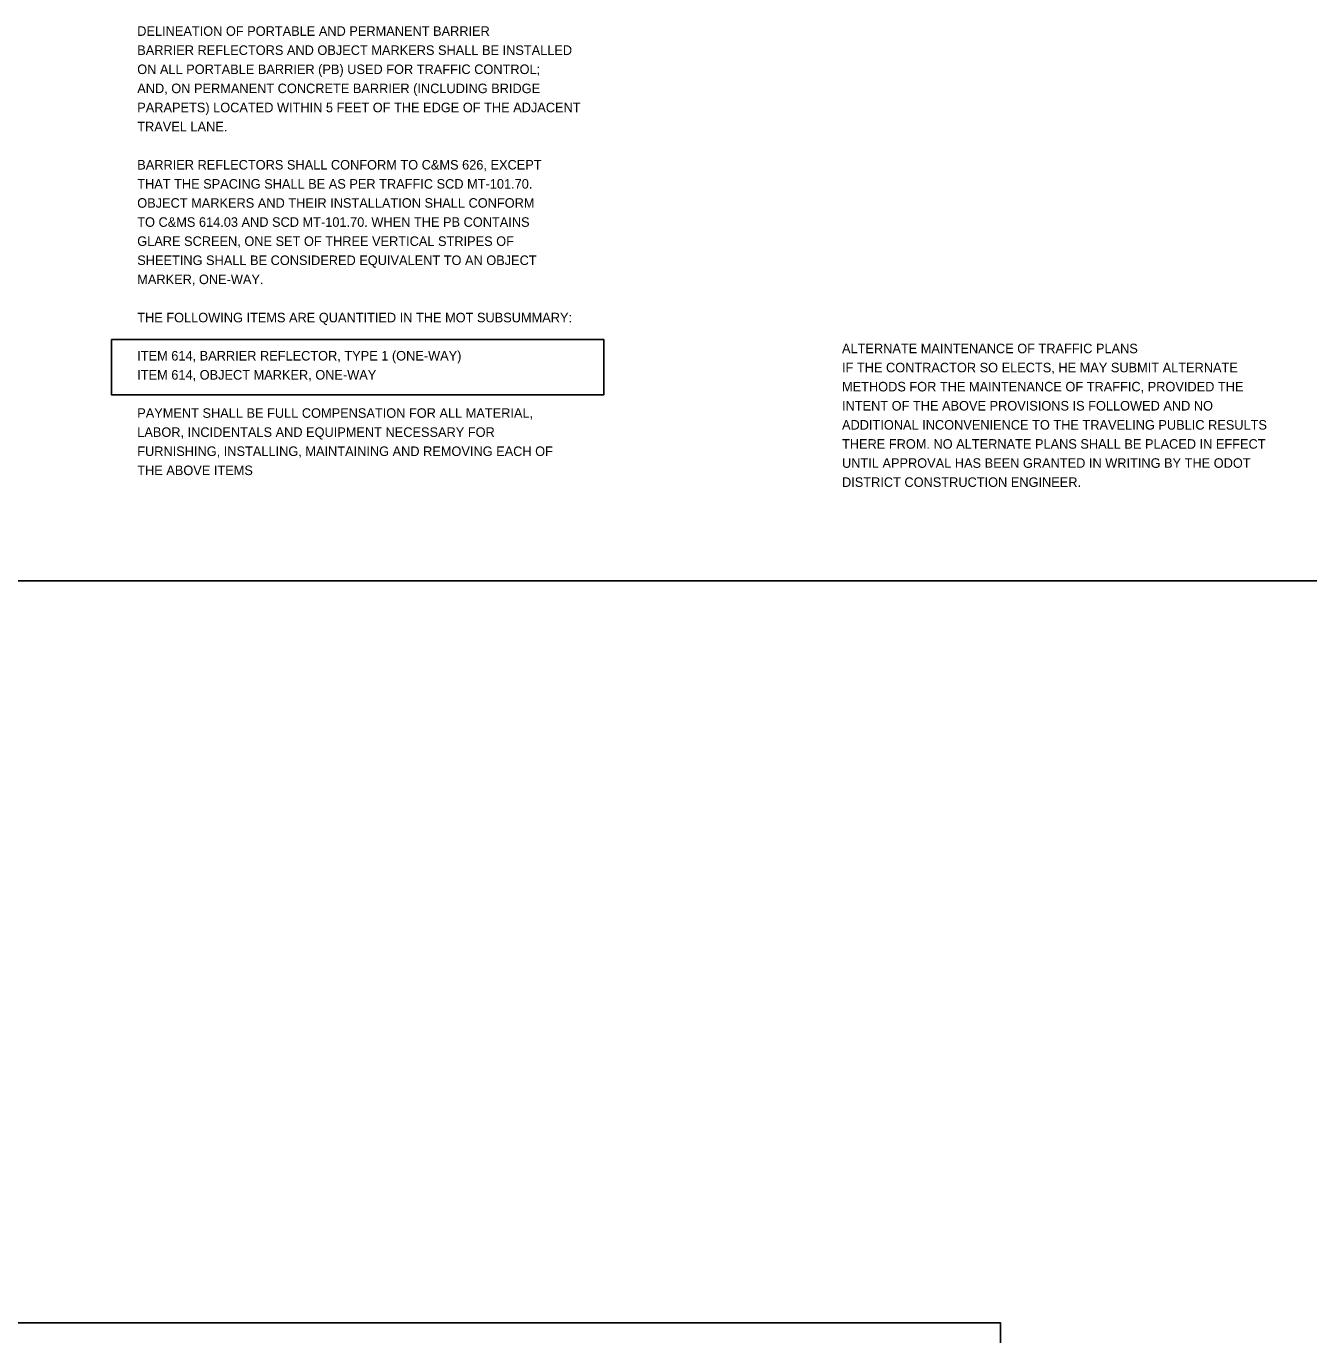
# Model space of a CAD drawing. Extents: x 1820207 to 1820557, y 740216 to 740315.
# Drawn here: x 1820277.6 to 1820296.41, y 740275.57 to 740294.75 of the extents above; entities that cross this region are included whole.
import ezdxf

# ---------------------------------------------------------------- set-up
doc = ezdxf.new("R2010")
doc.units = 0
for name, color, linetype in [('SC_Scratch2', 7, 'Continuous'), ('SC_Shading1', 7, 'Continuous'), ('SH_Text', 7, 'Continuous')]:
    doc.layers.add(name, color=color, linetype=linetype)

msp = doc.modelspace()

# ---------------------------------------------------------------- linework, layer by layer
at = {"layer": 'SC_Scratch2'}
msp.add_lwpolyline([(1820261.39, 740275.742), (1820291.89, 740275.742), (1820291.89, 740254.742), (1820261.39, 740254.742)], close=True, dxfattribs=at)
at = {"layer": 'SC_Shading1'}
msp.add_lwpolyline([(1820278.853, 740290.158), (1820286.076, 740290.158), (1820286.076, 740289.349), (1820278.853, 740289.349)], close=True, dxfattribs=at)
at = {"layer": 'SH_Text'}
msp.add_lwpolyline([(1820217.201, 740244.009), (1820515.724, 740244.009), (1820515.724, 740286.62), (1820217.201, 740286.62)], close=True, dxfattribs=at)

# ---------------------------------------------------------------- texts
for s, p in [('DELINEATION OF PORTABLE AND PERMANENT BARRIER', (1820279.232, 740294.61)), ('BARRIER REFLECTORS AND OBJECT MARKERS SHALL BE INSTALLED ', (1820279.232, 740294.33)), ('ON ALL PORTABLE BARRIER (PB) USED FOR TRAFFIC CONTROL; ', (1820279.232, 740294.05)), ('AND, ON PERMANENT CONCRETE BARRIER (INCLUDING BRIDGE ', (1820279.232, 740293.77)), ('PARAPETS) LOCATED WITHIN 5 FEET OF THE EDGE OF THE ADJACENT ', (1820279.232, 740293.49)), ('TRAVEL LANE.', (1820279.232, 740293.21)), ('BARRIER REFLECTORS SHALL CONFORM TO C&MS 626, EXCEPT ', (1820279.232, 740292.65)), ('THAT THE SPACING SHALL BE AS PER TRAFFIC SCD MT-101.70. ', (1820279.232, 740292.37)), ('OBJECT MARKERS AND THEIR INSTALLATION SHALL CONFORM ', (1820279.232, 740292.09)), ('TO C&MS 614.03 AND SCD MT-101.70. WHEN THE PB CONTAINS ', (1820279.232, 740291.81)), ('GLARE SCREEN, ONE SET OF THREE VERTICAL STRIPES OF ', (1820279.232, 740291.53)), ('SHEETING SHALL BE CONSIDERED EQUIVALENT TO AN OBJECT ', (1820279.232, 740291.25)), ('MARKER, ONE-WAY.', (1820279.232, 740290.97)), ('THE FOLLOWING ITEMS ARE QUANTITIED IN THE MOT SUBSUMMARY:', (1820279.232, 740290.41)), ('ALTERNATE MAINTENANCE OF TRAFFIC PLANS', (1820289.567, 740289.957)), ('ITEM 614, BARRIER REFLECTOR, TYPE 1 (ONE-WAY)', (1820279.232, 740289.85)), ('ITEM 614, OBJECT MARKER, ONE-WAY ', (1820279.232, 740289.57)), ('IF THE CONTRACTOR SO ELECTS, HE MAY SUBMIT ALTERNATE ', (1820289.567, 740289.677)), ('METHODS FOR THE MAINTENANCE OF TRAFFIC, PROVIDED THE ', (1820289.567, 740289.397)), ('PAYMENT SHALL BE FULL COMPENSATION FOR ALL MATERIAL, ', (1820279.232, 740289.01)), ('INTENT OF THE ABOVE PROVISIONS IS FOLLOWED AND NO ', (1820289.567, 740289.117)), ('ADDITIONAL INCONVENIENCE TO THE TRAVELING PUBLIC RESULTS ', (1820289.567, 740288.837)), ('LABOR, INCIDENTALS AND EQUIPMENT NECESSARY FOR ', (1820279.232, 740288.73)), ('FURNISHING, INSTALLING, MAINTAINING AND REMOVING EACH OF ', (1820279.232, 740288.45)), ('THERE FROM. NO ALTERNATE PLANS SHALL BE PLACED IN EFFECT ', (1820289.567, 740288.557)), ('UNTIL APPROVAL HAS BEEN GRANTED IN WRITING BY THE ODOT ', (1820289.567, 740288.277)), ('THE ABOVE ITEMS', (1820279.232, 740288.17)), ('DISTRICT CONSTRUCTION ENGINEER.', (1820289.567, 740287.997))]:
    msp.add_text(s, height=0.14, dxfattribs=at).set_placement(p)

doc.saveas('drawing.dxf')
